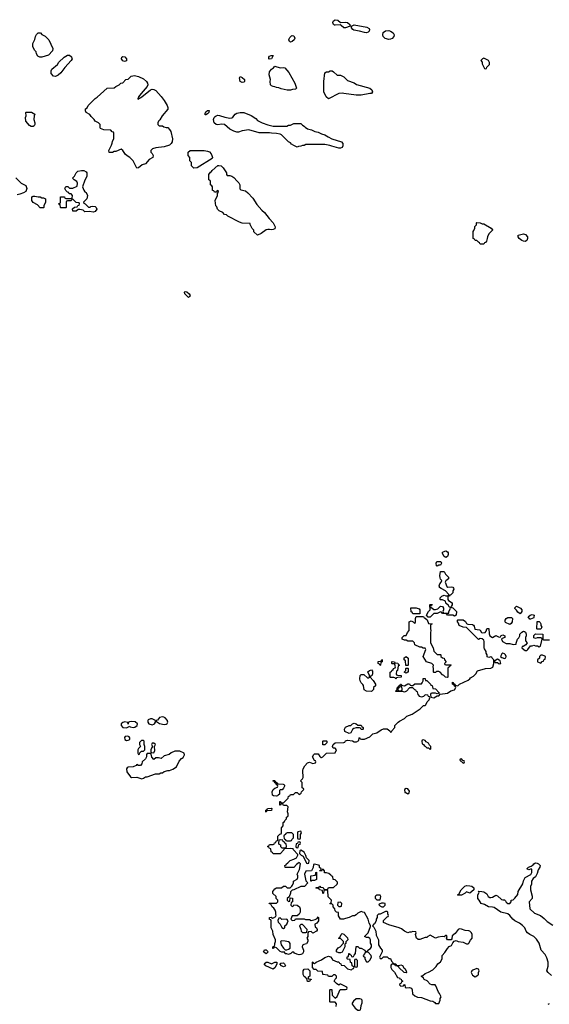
# Model space of a CAD drawing. Header units: inches. Extents: x 2601682 to 2755810, y 449311 to 584050.
# Tile 329 of 505: x 2691135 to 2697269, y 496723 to 508124. Entities that reach past the tile are written whole.
import ezdxf

# ---------------------------------------------------------------- set-up
doc = ezdxf.new("R2010")
doc.units = ezdxf.units.IN
doc.header["$MEASUREMENT"] = 0
doc.layers.add('C6499', color=7, linetype='Continuous')
doc.layers.add('C6590', color=7, linetype='Continuous')

msp = doc.modelspace()

# ---------------------------------------------------------------- linework, layer by layer
at = {"layer": 'C6499', "color": 2}
for points, elevation in [([(2692430, 499999), (2692405, 499995), (2692393, 499987), (2692390, 499966), (2692386, 499986), (2692353, 499993), (2692330, 499985), (2692311, 499970), (2692311, 499950), (2692328, 499928), (2692370, 499923), (2692410, 499942), (2692416, 499936), (2692450, 499928), (2692470, 499931), (2692495, 499950), (2692498, 499970), (2692473, 499993)], 10), ([(2695050, 499954), (2695090, 499954), (2695098, 499938), (2695114, 499930), (2695114, 499910), (2695110, 499906), (2695090, 499906), (2695082, 499922), (2695070, 499926), (2695030, 499926), (2695004, 499916), (2694990, 499906), (2694970, 499866), (2694950, 499858), (2694902, 499882), (2694898, 499910), (2694909, 499931), (2694949, 499951), (2694970, 499952), (2694988, 499970), (2695010, 499978), (2695032, 499972)], 6), ([(2692389, 499829), (2692356, 499824), (2692347, 499813), (2692351, 499790), (2692370, 499779), (2692390, 499781), (2692409, 499790), (2692409, 499810), (2692402, 499822)], 10), ([(2692570, 499778), (2692544, 499776), (2692524, 499756), (2692522, 499730), (2692534, 499710), (2692510, 499686), (2692502, 499670), (2692502, 499630), (2692510, 499614), (2692522, 499618), (2692527, 499633), (2692547, 499653), (2692570, 499654), (2692586, 499670), (2692586, 499710), (2692578, 499730), (2692578, 499770)], 10), ([(2692690, 499746), (2692670, 499746), (2692662, 499730), (2692674, 499710), (2692664, 499696), (2692654, 499670), (2692654, 499650), (2692658, 499638), (2692690, 499634), (2692700, 499660), (2692698, 499710), (2692706, 499730)], 10), ([(2694670, 499726), (2694647, 499727), (2694646, 499770), (2694650, 499774), (2694690, 499774), (2694694, 499770), (2694694, 499750), (2694680, 499740)], 6), ([(2695810, 499786), (2695798, 499782), (2695794, 499770), (2695798, 499738), (2695813, 499733), (2695818, 499718), (2695833, 499713), (2695850, 499694), (2695870, 499694), (2695890, 499674), (2695898, 499682), (2695895, 499710), (2695882, 499722), (2695870, 499746), (2695842, 499762), (2695830, 499778)], 6), ([(2692990, 499654), (2692930, 499654), (2692890, 499635), (2692865, 499615), (2692810, 499602), (2692772, 499568), (2692744, 499576), (2692710, 499578), (2692690, 499558), (2692665, 499585), (2692658, 499618), (2692650, 499626), (2692613, 499627), (2692604, 499616), (2692602, 499590), (2692590, 499566), (2692552, 499530), (2692550, 499506), (2692533, 499487), (2692510, 499488), (2692490, 499498), (2692485, 499490), (2692450, 499474), (2692391, 499469), (2692378, 499462), (2692371, 499449), (2692375, 499415), (2692417, 499357), (2692431, 499351), (2692493, 499353), (2692548, 499332), (2692570, 499342), (2692590, 499358), (2692610, 499358), (2692709, 499391), (2692750, 499392), (2692770, 499402), (2692790, 499405), (2692810, 499418), (2692850, 499432), (2692870, 499432), (2692910, 499445), (2692950, 499472), (2692983, 499537), (2693009, 499571), (2693030, 499582), (2693042, 499610), (2693038, 499630)], 10), ([(2696250, 499566), (2696238, 499562), (2696234, 499550), (2696270, 499514), (2696282, 499518), (2696286, 499530), (2696282, 499542), (2696266, 499546)], 6), ([(2694110, 499135), (2694076, 499136), (2694063, 499143), (2694058, 499182), (2694069, 499210), (2694090, 499225), (2694122, 499238), (2694126, 499250), (2694122, 499262), (2694110, 499266), (2694102, 499282), (2694090, 499286), (2694082, 499302), (2694070, 499306), (2694070, 499314), (2694090, 499314), (2694098, 499298), (2694114, 499290), (2694118, 499278), (2694130, 499274), (2694187, 499273), (2694194, 499270), (2694200, 499260), (2694202, 499250), (2694190, 499226), (2694173, 499207), (2694150, 499206), (2694142, 499198), (2694142, 499158), (2694130, 499146), (2694122, 499138)], 6), ([(2695610, 499222), (2695592, 499210), (2695594, 499174), (2695606, 499174), (2695630, 499162), (2695646, 499170), (2695648, 499190), (2695630, 499218)], 6), ([(2693990, 498948), (2693986, 498950), (2693986, 498970), (2694002, 498978), (2694006, 498990), (2694050, 498994), (2694054, 498990), (2694050, 498968), (2693998, 498962)], 6), ([(2694287, 498707), (2694233, 498707), (2694218, 498702), (2694214, 498690), (2694198, 498682), (2694194, 498670), (2694198, 498638), (2694214, 498630), (2694218, 498618), (2694230, 498614), (2694270, 498614), (2694282, 498618), (2694286, 498630), (2694306, 498650), (2694306, 498690)], 6), ([(2694390, 498726), (2694358, 498722), (2694354, 498710), (2694354, 498650), (2694358, 498638), (2694370, 498634), (2694382, 498638), (2694386, 498650), (2694386, 498690), (2694398, 498710)], 6), ([(2694150, 498626), (2694138, 498622), (2694134, 498590), (2694138, 498578), (2694154, 498570), (2694154, 498550), (2694170, 498534), (2694210, 498534), (2694222, 498538), (2694226, 498550), (2694222, 498582), (2694207, 498587), (2694202, 498602), (2694187, 498607), (2694182, 498622)], 6), ([(2694370, 498606), (2694358, 498602), (2694354, 498586), (2694338, 498582), (2694334, 498550), (2694338, 498538), (2694350, 498534), (2694362, 498538), (2694366, 498574), (2694382, 498578), (2694386, 498590), (2694382, 498602)], 6), ([(2694390, 498506), (2694378, 498502), (2694374, 498470), (2694394, 498450), (2694417, 498437), (2694458, 498358), (2694470, 498354), (2694482, 498358), (2694486, 498390), (2694458, 498418), (2694450, 498446), (2694430, 498486)], 6), ([(2694510, 498148), (2694506, 498150), (2694508, 498212), (2694562, 498218), (2694566, 498250), (2694573, 498253), (2694574, 498170), (2694550, 498158), (2694522, 498158)], 6), ([(2696350, 498008), (2696310, 498026), (2696294, 498010), (2696250, 497988), (2696210, 497986), (2696206, 497990), (2696222, 497998), (2696248, 498050), (2696290, 498091), (2696310, 498098), (2696350, 498096), (2696372, 498090), (2696394, 498070), (2696394, 498050)], 2), ([(2694850, 497906), (2694818, 497902), (2694814, 497870), (2694830, 497854), (2694850, 497854), (2694862, 497858), (2694866, 497890)], 6), ([(2695270, 497988), (2695260, 497980), (2695252, 497970), (2695253, 497953), (2695270, 497934), (2695310, 497934), (2695318, 497970), (2695310, 497986)], 6), ([(2695350, 497895), (2695325, 497895), (2695298, 497882), (2695294, 497870), (2695330, 497852), (2695350, 497852), (2695368, 497870), (2695366, 497890)], 6), ([(2695390, 497798), (2695370, 497798), (2695310, 497766), (2695290, 497766), (2695274, 497750), (2695274, 497730), (2695262, 497710), (2695262, 497690), (2695244, 497656), (2695232, 497648), (2695222, 497630), (2695235, 497615), (2695261, 497570), (2695265, 497525), (2695292, 497470), (2695292, 497410), (2695312, 497372), (2695334, 497350), (2695334, 497330), (2695302, 497270), (2695310, 497254), (2695330, 497254), (2695350, 497274), (2695392, 497272), (2695410, 497254), (2695430, 497254), (2695442, 497222), (2695454, 497210), (2695458, 497198), (2695492, 497192), (2695498, 497178), (2695510, 497174), (2695530, 497174), (2695550, 497182), (2695570, 497174), (2695585, 497145), (2695597, 497137), (2695612, 497110), (2695614, 497090), (2695610, 497086), (2695586, 497090), (2695526, 497150), (2695522, 497162), (2695488, 497168), (2695482, 497182), (2695450, 497186), (2695438, 497182), (2695433, 497167), (2695432, 497150), (2695446, 497126), (2695475, 497095), (2695510, 497034), (2695534, 497030), (2695538, 497018), (2695553, 497013), (2695558, 496998), (2695574, 496990), (2695558, 496982), (2695553, 496967), (2695538, 496962), (2695534, 496950), (2695550, 496934), (2695582, 496938), (2695590, 496954), (2695594, 496950), (2695598, 496918), (2695610, 496914), (2695650, 496918), (2695674, 496910), (2695682, 496890), (2695686, 496846), (2695710, 496822), (2695744, 496804), (2695790, 496802), (2695890, 496765), (2695920, 496760), (2695944, 496744), (2695950, 496734), (2695990, 496734), (2696006, 496770), (2696006, 496790), (2696018, 496810), (2695998, 496850), (2695984, 496864), (2695956, 496936), (2695947, 496947), (2695909, 496949), (2695890, 496958), (2695854, 496994), (2695818, 497010), (2695810, 497026), (2695786, 497050), (2695803, 497057), (2695830, 497081), (2695870, 497095), (2695918, 497122), (2695960, 497160), (2695978, 497190), (2696010, 497214), (2696028, 497250), (2696028, 497290), (2696059, 497321), (2696089, 497371), (2696109, 497391), (2696135, 497405), (2696150, 497434), (2696167, 497453), (2696190, 497462), (2696214, 497450), (2696270, 497441), (2696310, 497425), (2696330, 497425), (2696338, 497430), (2696355, 497465), (2696375, 497490), (2696375, 497530), (2696369, 497549), (2696349, 497569), (2696335, 497575), (2696296, 497576), (2696250, 497595), (2696230, 497598), (2696214, 497590), (2696178, 497542), (2696145, 497515), (2696140, 497480), (2696132, 497468), (2696088, 497468), (2696078, 497490), (2696086, 497510), (2696078, 497518), (2696070, 497518), (2696050, 497506), (2696030, 497508), (2695980, 497500), (2695950, 497489), (2695890, 497522), (2695862, 497510), (2695850, 497498), (2695830, 497495), (2695770, 497474), (2695750, 497475), (2695729, 497490), (2695718, 497530), (2695726, 497550), (2695722, 497562), (2695690, 497566), (2695670, 497558), (2695650, 497558), (2695629, 497549), (2695590, 497569), (2695556, 497596), (2695530, 497609), (2695410, 497642), (2695348, 497670), (2695347, 497693), (2695390, 497734), (2695402, 497738), (2695406, 497750), (2695398, 497770), (2695398, 497790)], 6), ([(2694150, 497726), (2694138, 497722), (2694125, 497695), (2694130, 497674), (2694152, 497652), (2694170, 497614), (2694190, 497602), (2694206, 497610), (2694206, 497630), (2694228, 497650), (2694246, 497690), (2694227, 497707), (2694170, 497706)], 6), ([(2694410, 497646), (2694390, 497646), (2694374, 497630), (2694392, 497592), (2694394, 497570), (2694410, 497554), (2694450, 497554), (2694462, 497558), (2694466, 497590)], 6), ([(2694830, 497318), (2694806, 497330), (2694806, 497350), (2694823, 497377), (2694846, 497390), (2694886, 497430), (2694886, 497450), (2694850, 497486), (2694830, 497486), (2694826, 497490), (2694842, 497498), (2694858, 497530), (2694870, 497542), (2694890, 497534), (2694930, 497494), (2694934, 497470), (2694913, 497447), (2694912, 497428), (2694902, 497418), (2694902, 497390), (2694870, 497328), (2694850, 497318)], 6), ([(2694170, 497458), (2694154, 497450), (2694165, 497410), (2694190, 497372), (2694210, 497354), (2694230, 497354), (2694250, 497362), (2694268, 497372), (2694268, 497428), (2694260, 497440), (2694250, 497448), (2694210, 497455)], 6), ([(2693990, 497306), (2693958, 497330), (2693970, 497354), (2693990, 497354), (2694012, 497332)], 6), ([(2695170, 497326), (2695150, 497326), (2695138, 497322), (2695134, 497310), (2695114, 497290), (2695118, 497278), (2695134, 497270), (2695134, 497250), (2695150, 497214), (2695170, 497214), (2695190, 497234), (2695208, 497270), (2695207, 497287)], 6), ([(2694050, 497192), (2694088, 497212), (2694114, 497210), (2694114, 497190), (2694092, 497150), (2694070, 497129), (2693986, 497170), (2693968, 497190), (2693990, 497212), (2694010, 497212)], 6), ([(2694190, 497158), (2694166, 497170), (2694146, 497190), (2694160, 497200), (2694190, 497202), (2694202, 497190), (2694212, 497170), (2694210, 497166)], 6), ([(2695030, 497246), (2695018, 497242), (2695014, 497230), (2695014, 497170), (2695018, 497158), (2695030, 497154), (2695042, 497158), (2695046, 497170), (2695046, 497230)], 6), ([(2694490, 496986), (2694467, 496987), (2694462, 497022), (2694446, 497030), (2694442, 497042), (2694430, 497046), (2694418, 497070), (2694418, 497110), (2694430, 497131), (2694472, 497132), (2694494, 497110), (2694494, 497050), (2694478, 497042), (2694474, 497030), (2694478, 497018), (2694510, 497014), (2694512, 497010), (2694498, 497002)], 6), ([(2696430, 497138), (2696382, 497118), (2696372, 497110), (2696362, 497090), (2696380, 497060), (2696410, 497042), (2696440, 497060), (2696448, 497070), (2696449, 497091), (2696458, 497110), (2696448, 497128)], 6), ([(2695073, 496787), (2695033, 496787), (2695000, 496760), (2694984, 496736), (2694984, 496724), (2695020, 496680), (2695050, 496654), (2695070, 496654), (2695082, 496658), (2695087, 496673), (2695088, 496710), (2695100, 496740), (2695102, 496770), (2695090, 496782)], 6)]:
    msp.add_lwpolyline(points, close=True, dxfattribs=dict(at, elevation=elevation))
for points, elevation in [([(2692619, 500000), (2692619, 499990), (2692630, 499971), (2692670, 499959), (2692690, 499965), (2692698, 499970), (2692708, 499990), (2692707, 500000)], 10), ([(2692717, 500000), (2692718, 499998), (2692755, 499975), (2692810, 499962), (2692830, 499968), (2692844, 499976), (2692849, 499990), (2692847, 500000)], 10), ([(2694802, 496698), (2694806, 496730), (2694790, 496746), (2694730, 496746), (2694726, 496750), (2694726, 496890), (2694730, 496894), (2694750, 496894), (2694754, 496830), (2694790, 496794), (2694810, 496814), (2694847, 496893), (2694910, 496894), (2694922, 496898), (2694926, 496910), (2694922, 496922), (2694856, 496956), (2694844, 496956), (2694830, 496946), (2694803, 496963), (2694783, 496983), (2694778, 496990), (2694780, 497000), (2694787, 497013), (2694806, 497030), (2694806, 497050), (2694790, 497066), (2694770, 497066), (2694750, 497046), (2694710, 497046), (2694702, 497062), (2694647, 497067), (2694642, 497102), (2694588, 497108), (2694570, 497126), (2694547, 497127), (2694526, 497150), (2694526, 497210), (2694530, 497214), (2694538, 497198), (2694550, 497194), (2694568, 497212), (2694630, 497238), (2694670, 497265), (2694710, 497282), (2694733, 497273), (2694754, 497250), (2694758, 497238), (2694810, 497214), (2694833, 497213), (2694838, 497198), (2694853, 497193), (2694858, 497178), (2694892, 497172), (2694930, 497134), (2694978, 497122), (2694990, 497134), (2695002, 497138), (2695006, 497150), (2695002, 497162), (2694986, 497170), (2694982, 497202), (2694968, 497208), (2694962, 497242), (2694930, 497246), (2694926, 497250), (2694928, 497272), (2694942, 497278), (2694947, 497313), (2694953, 497313), (2694958, 497298), (2694973, 497293), (2694978, 497278), (2694990, 497274), (2695002, 497278), (2695007, 497293), (2695026, 497310), (2695030, 497394), (2695050, 497394), (2695070, 497374), (2695090, 497374), (2695134, 497350), (2695138, 497338), (2695150, 497334), (2695162, 497338), (2695166, 497350), (2695198, 497370), (2695208, 497390), (2695208, 497410), (2695198, 497430), (2695198, 497470), (2695190, 497486), (2695176, 497496), (2695150, 497498), (2695128, 497510), (2695169, 497551), (2695196, 497624), (2695196, 497636), (2695182, 497662), (2695169, 497710), (2695130, 497786), (2695108, 497788), (2695090, 497798), (2695050, 497778), (2695030, 497758), (2695011, 497749), (2694990, 497748), (2694950, 497728), (2694910, 497718), (2694887, 497707), (2694849, 497709), (2694829, 497749), (2694826, 497786), (2694806, 497790), (2694790, 497806), (2694786, 497830), (2694766, 497850), (2694766, 497870), (2694750, 497886), (2694730, 497886), (2694726, 497890), (2694742, 497898), (2694746, 497930), (2694708, 497968), (2694702, 498042), (2694690, 498046), (2694658, 498042), (2694654, 498010), (2694650, 498006), (2694646, 498010), (2694642, 498042), (2694608, 498048), (2694602, 498062), (2694570, 498066), (2694566, 498070), (2694570, 498074), (2694602, 498078), (2694610, 498092), (2694618, 498078), (2694650, 498074), (2694658, 498058), (2694670, 498054), (2694702, 498058), (2694710, 498074), (2694770, 498074), (2694810, 498114), (2694816, 498124), (2694816, 498136), (2694790, 498166), (2694767, 498167), (2694762, 498202), (2694750, 498206), (2694740, 498220), (2694716, 498236), (2694690, 498246), (2694667, 498247), (2694666, 498270), (2694650, 498286), (2694638, 498282), (2694630, 498266), (2694607, 498267), (2694610, 498274), (2694622, 498278), (2694626, 498290), (2694608, 498308), (2694606, 498330), (2694596, 498336), (2694550, 498346), (2694538, 498342), (2694532, 498308), (2694513, 498267), (2694450, 498266), (2694432, 498230), (2694450, 498154), (2694474, 498130), (2694432, 498088), (2694390, 498088), (2694310, 498048), (2694290, 498046), (2694273, 498027), (2694272, 498008), (2694254, 497966), (2694234, 497950), (2694234, 497930), (2694250, 497914), (2694262, 497918), (2694266, 497954), (2694293, 497953), (2694294, 497910), (2694278, 497902), (2694274, 497870), (2694290, 497854), (2694302, 497858), (2694310, 497874), (2694350, 497872), (2694374, 497850), (2694382, 497830), (2694382, 497790), (2694370, 497766), (2694350, 497746), (2694290, 497746), (2694274, 497710), (2694290, 497694), (2694322, 497698), (2694330, 497714), (2694370, 497714), (2694428, 497712), (2694445, 497705), (2694490, 497705), (2694510, 497692), (2694556, 497704), (2694582, 497718), (2694590, 497734), (2694594, 497730), (2694594, 497690), (2694577, 497663), (2694554, 497650), (2694558, 497618), (2694574, 497610), (2694582, 497590), (2694580, 497580), (2694574, 497570), (2694530, 497548), (2694510, 497566), (2694478, 497562), (2694474, 497550), (2694474, 497510), (2694462, 497490), (2694474, 497470), (2694474, 497450), (2694456, 497424), (2694425, 497415), (2694410, 497406), (2694405, 497390), (2694422, 497350), (2694422, 497330), (2694411, 497309), (2694390, 497298), (2694370, 497295), (2694343, 497303), (2694316, 497316), (2694310, 497326), (2694290, 497326), (2694274, 497310), (2694250, 497298), (2694227, 497307), (2694210, 497308), (2694206, 497326), (2694170, 497328), (2694150, 497335), (2694110, 497378), (2694090, 497386), (2694078, 497382), (2694074, 497370), (2694068, 497368), (2694066, 497390), (2694082, 497398), (2694088, 497412), (2694088, 497428), (2694098, 497450), (2694098, 497470), (2694069, 497530), (2694068, 497570), (2694049, 497610), (2694048, 497688), (2694042, 497702), (2694030, 497706), (2694028, 497730), (2694048, 497732), (2694062, 497722), (2694076, 497724), (2694102, 497738), (2694106, 497754), (2694102, 497762), (2694102, 497790), (2694094, 497814), (2694077, 497837), (2694058, 497850), (2694042, 497882), (2694030, 497886), (2694026, 497894), (2694110, 497894), (2694126, 497910), (2694126, 497930), (2694106, 497950), (2694106, 497970), (2694067, 498007), (2694066, 498030), (2694090, 498062), (2694108, 498072), (2694167, 498073), (2694190, 498092), (2694212, 498092), (2694233, 498073), (2694267, 498073), (2694286, 498090), (2694296, 498104), (2694306, 498130), (2694306, 498150), (2694348, 498172), (2694358, 498190), (2694358, 498210), (2694349, 498231), (2694377, 498283), (2694386, 498350), (2694370, 498366), (2694340, 498340), (2694310, 498306), (2694208, 498308), (2694206, 498330), (2694222, 498338), (2694226, 498350), (2694240, 498360), (2694266, 498390), (2694310, 498402), (2694340, 498420), (2694358, 498450), (2694358, 498458), (2694306, 498510), (2694302, 498522), (2694270, 498528), (2694198, 498522), (2694194, 498510), (2694150, 498466), (2694070, 498466), (2694062, 498482), (2694046, 498490), (2694042, 498522), (2694030, 498526), (2694022, 498542), (2694006, 498550), (2694022, 498558), (2694030, 498574), (2694070, 498574), (2694082, 498578), (2694087, 498593), (2694102, 498598), (2694107, 498613), (2694122, 498618), (2694126, 498630), (2694126, 498670), (2694147, 498693), (2694162, 498698), (2694166, 498710), (2694167, 498767), (2694186, 498790), (2694186, 498830), (2694202, 498838), (2694207, 498853), (2694226, 498870), (2694226, 498890), (2694242, 498898), (2694246, 498910), (2694246, 498930), (2694238, 498950), (2694246, 499010), (2694230, 499026), (2694190, 499026), (2694182, 499042), (2694170, 499046), (2694158, 499042), (2694154, 499030), (2694148, 499028), (2694147, 499073), (2694153, 499073), (2694158, 499058), (2694190, 499054), (2694246, 499110), (2694248, 499132), (2694262, 499138), (2694270, 499154), (2694307, 499153), (2694330, 499174), (2694350, 499174), (2694370, 499154), (2694394, 499166), (2694398, 499182), (2694426, 499210), (2694422, 499222), (2694406, 499230), (2694406, 499290), (2694388, 499310), (2694410, 499334), (2694418, 499350), (2694414, 499430), (2694419, 499450), (2694437, 499483), (2694470, 499518), (2694490, 499525), (2694530, 499512), (2694562, 499518), (2694566, 499530), (2694562, 499542), (2694550, 499546), (2694528, 499590), (2694543, 499617), (2694550, 499622), (2694590, 499622), (2694610, 499594), (2694622, 499582), (2694630, 499582), (2694646, 499590), (2694688, 499632), (2694790, 499634), (2694806, 499670), (2694787, 499687), (2694766, 499690), (2694758, 499710), (2694766, 499730), (2694788, 499752), (2694890, 499754), (2694902, 499758), (2694907, 499773), (2694930, 499782), (2694990, 499774), (2695010, 499762), (2695036, 499764), (2695062, 499778), (2695066, 499810), (2695070, 499814), (2695078, 499798), (2695093, 499793), (2695130, 499792), (2695190, 499822), (2695226, 499854), (2695270, 499865), (2695320, 499900), (2695349, 499911), (2695390, 499911), (2695422, 499890), (2695430, 499874), (2695442, 499878), (2695446, 499890), (2695478, 499930), (2695478, 499950), (2695518, 499990), (2695535, 500000)], 6), ([(2697296, 497056), (2697255, 497090), (2697242, 497110), (2697254, 497166), (2697255, 497210), (2697241, 497261), (2697220, 497300), (2697173, 497350), (2697150, 497430), (2697119, 497479), (2697090, 497510), (2697042, 497530), (2697015, 497550), (2696999, 497570), (2696985, 497610), (2696957, 497637), (2696922, 497662), (2696869, 497690), (2696848, 497708), (2696812, 497752), (2696790, 497769), (2696708, 497790), (2696630, 497844), (2696610, 497849), (2696566, 497850), (2696517, 497877), (2696478, 497890), (2696458, 497930), (2696442, 497950), (2696442, 497990), (2696456, 498016), (2696447, 498033), (2696489, 498031), (2696510, 498025), (2696544, 498004), (2696562, 497970), (2696580, 497960), (2696590, 497958), (2696610, 497965), (2696650, 497985), (2696670, 497978), (2696717, 497937), (2696730, 497931), (2696751, 497931), (2696762, 497922), (2696770, 497905), (2696790, 497892), (2696810, 497892), (2696828, 497910), (2696826, 497930), (2696850, 497934), (2696870, 497952), (2696904, 497996), (2696910, 498031), (2696961, 498119), (2696970, 498152), (2696990, 498190), (2697054, 498226), (2697068, 498250), (2697066, 498286), (2697050, 498288), (2697030, 498282), (2697008, 498290), (2697028, 498310), (2697059, 498321), (2697082, 498338), (2697090, 498351), (2697110, 498362), (2697130, 498358), (2697142, 498350), (2697162, 498330), (2697158, 498310), (2697141, 498279), (2697130, 498238), (2697110, 498198), (2697081, 498179), (2697061, 498150), (2697064, 498116), (2697052, 498088), (2697051, 498050), (2697070, 497974), (2697070, 497950), (2697036, 497910), (2697043, 497830), (2697097, 497777), (2697166, 497750), (2697210, 497716), (2697243, 497683), (2697310, 497638)], 2), ([(2697257, 496723), (2697270, 496731)], 2)]:
    msp.add_lwpolyline(points, dxfattribs=dict(at, elevation=elevation))
at = {"layer": 'C6590', "color": 2}
for points, elevation in [([(2694850, 508091), (2694910, 508096), (2694931, 508091), (2694958, 508070), (2694962, 508050), (2694910, 508030), (2694890, 508030), (2694858, 508058), (2694845, 508065), (2694790, 508059), (2694782, 508062), (2694768, 508070), (2694761, 508090), (2694763, 508097), (2694770, 508111), (2694790, 508124), (2694819, 508119)], 6), ([(2695150, 507972), (2695130, 507974), (2695070, 507992), (2695004, 508004), (2694993, 508010), (2694979, 508030), (2694978, 508050), (2695010, 508064), (2695157, 508037), (2695181, 508021), (2695187, 508010), (2695184, 507990), (2695170, 507978)], 6), ([(2691369, 507689), (2691343, 507703), (2691328, 507730), (2691326, 507750), (2691310, 507766), (2691288, 507810), (2691288, 507850), (2691310, 507894), (2691318, 507930), (2691330, 507954), (2691350, 507972), (2691374, 507970), (2691392, 507952), (2691430, 507932), (2691472, 507890), (2691518, 507790), (2691515, 507765), (2691470, 507715), (2691390, 507689)], 6), ([(2694270, 507865), (2694261, 507870), (2694253, 507890), (2694256, 507904), (2694262, 507918), (2694283, 507937), (2694290, 507941), (2694310, 507939), (2694322, 507910), (2694314, 507890), (2694290, 507870)], 6), ([(2695410, 507896), (2695368, 507908), (2695344, 507930), (2695340, 507950), (2695344, 507976), (2695370, 507994), (2695410, 507999), (2695430, 507991), (2695459, 507970), (2695471, 507950), (2695467, 507930), (2695450, 507906), (2695430, 507897)], 6), ([(2691550, 507466), (2691526, 507470), (2691500, 507500), (2691498, 507530), (2691508, 507550), (2691573, 507607), (2691589, 507631), (2691650, 507692), (2691690, 507712), (2691712, 507712), (2691733, 507693), (2691740, 507680), (2691742, 507670), (2691731, 507650), (2691658, 507570), (2691610, 507508), (2691580, 507480)], 6), ([(2692350, 507639), (2692328, 507648), (2692312, 507670), (2692317, 507690), (2692330, 507698), (2692353, 507693), (2692370, 507670), (2692370, 507649)], 6), ([(2694025, 507665), (2694019, 507670), (2694021, 507690), (2694030, 507701), (2694048, 507710), (2694070, 507711), (2694050, 507670)], 6), ([(2694150, 507567), (2694190, 507571), (2694206, 507566), (2694251, 507511), (2694321, 507390), (2694342, 507330), (2694330, 507318), (2694296, 507316), (2694270, 507309), (2694232, 507308), (2694163, 507323), (2694135, 507335), (2694110, 507338), (2694090, 507348), (2694069, 507349), (2694050, 507358), (2694038, 507370), (2694035, 507410), (2694039, 507430), (2694024, 507484), (2694030, 507522), (2694050, 507550), (2694073, 507567), (2694090, 507587)], 6), ([(2696510, 507678), (2696494, 507670), (2696474, 507650), (2696492, 507632), (2696493, 507613), (2696518, 507558), (2696530, 507554), (2696542, 507558), (2696547, 507573), (2696576, 507604), (2696578, 507630), (2696566, 507650)], 10), ([(2692505, 507205), (2692550, 507231), (2692650, 507310), (2692670, 507319), (2692690, 507317), (2692710, 507305), (2692775, 507235), (2692809, 507190), (2692843, 507130), (2692851, 507109), (2692851, 507089), (2692785, 507010), (2692756, 506964), (2692742, 506950), (2692734, 506930), (2692734, 506910), (2692750, 506894), (2692790, 506894), (2692804, 506884), (2692830, 506874), (2692850, 506874), (2692870, 506854), (2692885, 506830), (2692903, 506743), (2692899, 506710), (2692890, 506690), (2692870, 506670), (2692810, 506653), (2692710, 506639), (2692672, 506628), (2692654, 506610), (2692654, 506590), (2692670, 506574), (2692682, 506550), (2692678, 506530), (2692633, 506507), (2692590, 506454), (2692555, 506445), (2692510, 506408), (2692490, 506406), (2692448, 506490), (2692410, 506528), (2692390, 506538), (2692362, 506562), (2692330, 506608), (2692310, 506626), (2692250, 506598), (2692230, 506598), (2692210, 506588), (2692170, 506586), (2692168, 506610), (2692198, 506670), (2692207, 506693), (2692208, 506712), (2692226, 506750), (2692226, 506810), (2692222, 506822), (2692207, 506827), (2692190, 506846), (2692110, 506848), (2692070, 506866), (2692066, 506870), (2692066, 506910), (2692046, 506930), (2692010, 506948), (2691998, 506970), (2691963, 507003), (2691948, 507028), (2691906, 507050), (2691898, 507070), (2691898, 507090), (2691915, 507105), (2691929, 507131), (2692009, 507211), (2692033, 507227), (2692148, 507330), (2692230, 507334), (2692248, 507352), (2692286, 507370), (2692306, 507390), (2692330, 507394), (2692366, 507430), (2692390, 507434), (2692426, 507470), (2692464, 507476), (2692510, 507467), (2692570, 507438), (2692602, 507410), (2692615, 507390), (2692619, 507370), (2692610, 507350), (2692541, 507270), (2692512, 507230), (2692514, 507226), (2692510, 507226), (2692502, 507210)], 6), ([(2693710, 507395), (2693689, 507410), (2693679, 507450), (2693690, 507465), (2693710, 507454), (2693737, 507430), (2693738, 507410), (2693730, 507400)], 6), ([(2694810, 507482), (2694850, 507482), (2694890, 507462), (2694930, 507418), (2695010, 507391), (2695035, 507375), (2695192, 507330), (2695214, 507310), (2695222, 507290), (2695210, 507269), (2695190, 507269), (2695090, 507249), (2695031, 507249), (2694890, 507269), (2694870, 507275), (2694830, 507268), (2694710, 507208), (2694686, 507230), (2694658, 507290), (2694658, 507410), (2694668, 507510), (2694690, 507522), (2694710, 507522), (2694730, 507532), (2694752, 507532), (2694770, 507522)], 6), ([(2691290, 506889), (2691269, 506889), (2691250, 506898), (2691206, 506950), (2691202, 506990), (2691208, 507010), (2691206, 507050), (2691210, 507054), (2691270, 507052), (2691312, 507032), (2691302, 507010), (2691298, 506970), (2691311, 506931), (2691311, 506910), (2691304, 506896)], 6), ([(2693283, 507023), (2693278, 507030), (2693284, 507036), (2693290, 507058), (2693310, 507074), (2693330, 507071), (2693326, 507050), (2693310, 507034), (2693290, 507024)], 6), ([(2694070, 506891), (2694230, 506892), (2694250, 506902), (2694270, 506902), (2694310, 506922), (2694390, 506922), (2694410, 506902), (2694430, 506892), (2694440, 506880), (2694470, 506862), (2694514, 506850), (2694554, 506830), (2694590, 506822), (2694630, 506802), (2694670, 506791), (2694706, 506766), (2694750, 506745), (2694862, 506710), (2694878, 506690), (2694877, 506663), (2694870, 506646), (2694850, 506638), (2694830, 506638), (2694750, 506658), (2694728, 506668), (2694670, 506678), (2694450, 506678), (2694430, 506668), (2694410, 506668), (2694390, 506658), (2694364, 506656), (2694350, 506648), (2694310, 506666), (2694283, 506683), (2694270, 506698), (2694250, 506708), (2694166, 506790), (2694150, 506798), (2694108, 506808), (2694050, 506809), (2694030, 506815), (2693910, 506815), (2693790, 506849), (2693710, 506839), (2693670, 506822), (2693650, 506822), (2693614, 506834), (2693570, 506855), (2693506, 506910), (2693474, 506914), (2693430, 506905), (2693410, 506909), (2693388, 506928), (2693379, 506970), (2693386, 506990), (2693397, 507003), (2693410, 507012), (2693430, 507018), (2693450, 507016), (2693510, 506996), (2693570, 506984), (2693590, 506987), (2693604, 506996), (2693630, 507031), (2693650, 507041), (2693689, 507051), (2693730, 507051), (2693815, 507015), (2693870, 506978), (2693890, 506958), (2693942, 506930), (2694010, 506906)], 6), ([(2693150, 506406), (2693126, 506430), (2693126, 506470), (2693106, 506490), (2693106, 506530), (2693086, 506550), (2693086, 506590), (2693110, 506611), (2693270, 506611), (2693310, 506603), (2693333, 506593), (2693353, 506570), (2693362, 506550), (2693366, 506530), (2693364, 506516), (2693190, 506409)], 6), ([(2693538, 506318), (2693570, 506318), (2693592, 506312), (2693615, 506295), (2693655, 506255), (2693674, 506234), (2693685, 506210), (2693686, 506166), (2693695, 506155), (2693750, 506141), (2693778, 506118), (2693836, 506056), (2693883, 505983), (2693938, 505918), (2693970, 505890), (2694023, 505823), (2694072, 505770), (2694084, 505750), (2694095, 505725), (2694090, 505704), (2694070, 505693), (2694050, 505689), (2694030, 505695), (2694010, 505695), (2693990, 505689), (2693930, 505648), (2693890, 505628), (2693848, 505668), (2693847, 505687), (2693828, 505708), (2693806, 505754), (2693806, 505766), (2693710, 505768), (2693680, 505780), (2693546, 505850), (2693530, 505866), (2693506, 505870), (2693486, 505890), (2693446, 505910), (2693426, 505930), (2693418, 505958), (2693406, 505970), (2693398, 506030), (2693426, 506090), (2693426, 506114), (2693430, 506114), (2693438, 506138), (2693430, 506146), (2693418, 506142), (2693414, 506126), (2693390, 506126), (2693382, 506142), (2693367, 506147), (2693366, 506190), (2693362, 506202), (2693346, 506210), (2693346, 506250), (2693342, 506262), (2693326, 506270), (2693326, 506330), (2693343, 506357), (2693355, 506365), (2693363, 506377), (2693430, 506434), (2693443, 506437), (2693470, 506430), (2693491, 506410), (2693530, 506351), (2693531, 506331)], 6), ([(2691930, 505954), (2691950, 505954), (2691958, 505962), (2691975, 505965), (2692010, 505961), (2692021, 505950), (2692027, 505930), (2692010, 505904), (2691990, 505895), (2691938, 505902), (2691890, 505898), (2691870, 505918), (2691830, 505928), (2691813, 505927), (2691790, 505908), (2691750, 505908), (2691747, 505933), (2691768, 505952), (2691802, 505958), (2691807, 505973), (2691822, 505978), (2691826, 505990), (2691822, 506002), (2691790, 506006), (2691750, 506046), (2691738, 506042), (2691730, 506026), (2691690, 506026), (2691678, 506022), (2691674, 506010), (2691674, 505950), (2691670, 505946), (2691610, 505946), (2691606, 505950), (2691602, 505982), (2691586, 505990), (2691602, 505998), (2691606, 506010), (2691608, 506072), (2691652, 506072), (2691658, 506058), (2691670, 506054), (2691730, 506054), (2691742, 506058), (2691746, 506090), (2691730, 506106), (2691707, 506107), (2691702, 506122), (2691687, 506127), (2691670, 506146), (2691658, 506170), (2691670, 506192), (2691692, 506192), (2691710, 506174), (2691750, 506174), (2691802, 506198), (2691806, 506230), (2691798, 506250), (2691766, 506270), (2691746, 506290), (2691770, 506314), (2691788, 506350), (2691810, 506371), (2691850, 506378), (2691877, 506377), (2691904, 506364), (2691912, 506352), (2691912, 506310), (2691890, 506266), (2691862, 506190), (2691878, 506150), (2691890, 506132), (2691904, 506124), (2691922, 506090), (2691912, 506048), (2691874, 506010), (2691878, 505998), (2691893, 505993)], 6), ([(2691350, 506072), (2691370, 506072), (2691390, 506062), (2691410, 506062), (2691434, 506050), (2691433, 506013), (2691414, 505970), (2691414, 505950), (2691410, 505946), (2691370, 505946), (2691340, 505980), (2691289, 506009), (2691275, 506030), (2691276, 506064), (2691283, 506077), (2691290, 506082), (2691310, 506082)], 6), ([(2696490, 505762), (2696510, 505762), (2696594, 505710), (2696612, 505692), (2696612, 505688), (2696570, 505646), (2696552, 505610), (2696551, 505590), (2696540, 505560), (2696530, 505546), (2696518, 505542), (2696510, 505526), (2696470, 505526), (2696462, 505542), (2696447, 505547), (2696430, 505566), (2696410, 505566), (2696402, 505582), (2696386, 505590), (2696386, 505670), (2696396, 505684), (2696406, 505710), (2696406, 505730), (2696426, 505750), (2696426, 505770), (2696430, 505774), (2696467, 505773)], 6), ([(2696990, 505555), (2696970, 505558), (2696950, 505569), (2696918, 505590), (2696908, 505610), (2696908, 505630), (2696970, 505645), (2696995, 505635), (2697018, 505610), (2697018, 505590), (2697010, 505568)], 6), ([(2693090, 504909), (2693049, 504950), (2693044, 504970), (2693050, 504976), (2693070, 504973), (2693099, 504950), (2693110, 504930), (2693103, 504917)], 6), ([(2696070, 501898), (2696050, 501908), (2696028, 501952), (2696038, 501962), (2696070, 501972), (2696090, 501962), (2696098, 501950), (2696098, 501930), (2696090, 501908)], 6), ([(2695970, 501798), (2695962, 501802), (2695958, 501830), (2695968, 501852), (2696014, 501850), (2696022, 501830), (2696010, 501808), (2695990, 501808)], 6), ([(2696092, 501552), (2696138, 501558), (2696153, 501553), (2696160, 501540), (2696162, 501530), (2696152, 501510), (2696151, 501489), (2696130, 501466), (2696118, 501462), (2696114, 501450), (2696094, 501446), (2696092, 501410), (2696100, 501400), (2696142, 501370), (2696142, 501350), (2696134, 501330), (2696138, 501318), (2696150, 501314), (2696194, 501270), (2696192, 501228), (2696170, 501218), (2696150, 501229), (2696090, 501229), (2696082, 501242), (2696067, 501247), (2696030, 501249), (2696022, 501262), (2696010, 501266), (2695970, 501248), (2695930, 501248), (2695890, 501206), (2695867, 501207), (2695846, 501230), (2695869, 501271), (2695888, 501290), (2695886, 501350), (2695890, 501354), (2695912, 501352), (2695910, 501346), (2695898, 501342), (2695894, 501330), (2695898, 501318), (2695910, 501314), (2695930, 501294), (2695950, 501294), (2695976, 501304), (2696010, 501334), (2696031, 501331), (2696042, 501310), (2696042, 501290), (2696034, 501270), (2696038, 501258), (2696053, 501253), (2696106, 501254), (2696106, 501266), (2696126, 501310), (2696122, 501322), (2696110, 501326), (2696100, 501340), (2696070, 501366), (2696066, 501390), (2696030, 501406), (2696010, 501406), (2696006, 501410), (2696006, 501430), (2696026, 501450), (2696050, 501462), (2696070, 501454), (2696090, 501454), (2696102, 501458), (2696106, 501470), (2696066, 501510), (2696017, 501537), (2695998, 501550), (2695996, 501556), (2695995, 501570), (2696002, 501590), (2696018, 501610), (2696026, 501630), (2696010, 501646), (2696003, 501663), (2696002, 501690), (2696008, 501730), (2696010, 501734), (2696050, 501734), (2696065, 501705), (2696102, 501670), (2696102, 501650), (2696072, 501628), (2696062, 501610), (2696082, 501562)], 6), ([(2695690, 501246), (2695682, 501262), (2695668, 501268), (2695667, 501313), (2695727, 501313), (2695762, 501302), (2695771, 501290), (2695770, 501246)], 6), ([(2696930, 501246), (2696903, 501263), (2696890, 501286), (2696868, 501308), (2696868, 501312), (2696890, 501332), (2696934, 501310), (2696952, 501292), (2696952, 501270)], 6), ([(2695970, 500774), (2696010, 500774), (2696014, 500770), (2696014, 500750), (2696030, 500734), (2696052, 500730), (2696054, 500710), (2696074, 500690), (2696054, 500670), (2696058, 500658), (2696070, 500654), (2696130, 500654), (2696134, 500650), (2696118, 500642), (2696114, 500630), (2696098, 500622), (2696094, 500610), (2696094, 500510), (2696090, 500506), (2696066, 500510), (2696046, 500530), (2696030, 500538), (2696006, 500570), (2695990, 500578), (2695964, 500576), (2695950, 500566), (2695930, 500566), (2695926, 500570), (2695928, 500610), (2695922, 500630), (2695928, 500650), (2695910, 500668), (2695848, 500690), (2695806, 500750), (2695838, 500830), (2695830, 500846), (2695808, 500848), (2695790, 500858), (2695770, 500858), (2695710, 500886), (2695706, 500910), (2695687, 500927), (2695630, 500928), (2695610, 500938), (2695590, 500938), (2695566, 500950), (2695566, 500970), (2695588, 500992), (2695610, 500994), (2695626, 501030), (2695647, 501053), (2695646, 501150), (2695670, 501162), (2695693, 501153), (2695710, 501134), (2695718, 501150), (2695718, 501190), (2695727, 501213), (2695810, 501214), (2695818, 501198), (2695833, 501193), (2695853, 501173), (2695870, 501134), (2695912, 501130), (2695898, 501122), (2695894, 501110), (2695892, 501070), (2695898, 501050), (2695891, 501030), (2695892, 500910), (2695925, 500850), (2695930, 500814)], 6), ([(2696810, 501122), (2696763, 501143), (2696758, 501150), (2696758, 501170), (2696769, 501191), (2696790, 501202), (2696830, 501202), (2696842, 501190), (2696838, 501150), (2696826, 501134)], 6), ([(2697050, 501182), (2697044, 501184), (2697026, 501210), (2697046, 501230), (2697070, 501238), (2697092, 501230), (2697090, 501206), (2697084, 501196), (2697070, 501189)], 6), ([(2697130, 501066), (2697126, 501070), (2697130, 501154), (2697150, 501154), (2697164, 501144), (2697172, 501130), (2697172, 501110), (2697182, 501090), (2697170, 501066)], 6), ([(2695630, 500646), (2695607, 500647), (2695602, 500702), (2695586, 500710), (2695587, 500733), (2695610, 500752), (2695634, 500730), (2695634, 500650)], 6), ([(2696730, 500788), (2696720, 500780), (2696702, 500750), (2696718, 500738), (2696750, 500726), (2696767, 500733), (2696768, 500750), (2696762, 500770), (2696750, 500782)], 6), ([(2697190, 500766), (2697170, 500766), (2697154, 500750), (2697154, 500730), (2697134, 500710), (2697134, 500690), (2697170, 500674), (2697187, 500693), (2697202, 500698), (2697207, 500713), (2697222, 500718), (2697226, 500750), (2697216, 500756)], 6), ([(2695310, 500648), (2695302, 500662), (2695288, 500668), (2695288, 500692), (2695322, 500698), (2695330, 500714), (2695334, 500710), (2695332, 500688), (2695318, 500682), (2695314, 500650)], 6), ([(2695490, 500488), (2695482, 500502), (2695470, 500506), (2695430, 500506), (2695426, 500510), (2695426, 500570), (2695442, 500578), (2695446, 500590), (2695462, 500598), (2695466, 500610), (2695482, 500618), (2695486, 500630), (2695478, 500658), (2695470, 500666), (2695450, 500666), (2695446, 500670), (2695446, 500690), (2695450, 500694), (2695474, 500690), (2695478, 500678), (2695513, 500673), (2695518, 500658), (2695534, 500650), (2695518, 500642), (2695512, 500588), (2695498, 500582), (2695494, 500550), (2695498, 500538), (2695510, 500534), (2695552, 500532), (2695554, 500510), (2695513, 500507), (2695498, 500502)], 6), ([(2696670, 500718), (2696638, 500702), (2696634, 500690), (2696642, 500682), (2696670, 500682), (2696690, 500666), (2696706, 500670), (2696699, 500699), (2696690, 500708)], 6), ([(2695210, 500346), (2695150, 500348), (2695124, 500364), (2695115, 500415), (2695110, 500426), (2695090, 500446), (2695078, 500470), (2695075, 500490), (2695078, 500530), (2695090, 500542), (2695120, 500540), (2695164, 500504), (2695176, 500504), (2695186, 500510), (2695186, 500530), (2695168, 500572), (2695186, 500590), (2695210, 500594), (2695220, 500580), (2695222, 500550), (2695212, 500528), (2695198, 500522), (2695194, 500510), (2695230, 500474), (2695254, 500430), (2695254, 500410), (2695234, 500390), (2695233, 500367)], 6), ([(2695610, 500558), (2695588, 500568), (2695606, 500590), (2695606, 500610), (2695610, 500614), (2695630, 500614), (2695634, 500610), (2695634, 500570), (2695630, 500568)], 6), ([(2695550, 500406), (2695538, 500402), (2695533, 500387), (2695518, 500382), (2695514, 500370), (2695518, 500358), (2695550, 500354), (2695562, 500358), (2695566, 500370), (2695562, 500402)], 6)]:
    msp.add_lwpolyline(points, close=True, dxfattribs=dict(at, elevation=elevation))
for points, elevation in [([(2691090, 506292), (2691152, 506232), (2691204, 506204), (2691218, 506170), (2691204, 506136), (2691180, 506120), (2691137, 506103), (2691104, 506096)], 6), ([(2695535, 500000), (2695590, 500031), (2695620, 500060), (2695679, 500081), (2695774, 500146), (2695810, 500182), (2695830, 500182), (2695838, 500190), (2695854, 500226), (2695878, 500250), (2695886, 500270), (2695882, 500282), (2695870, 500286), (2695862, 500302), (2695830, 500306), (2695810, 500286), (2695790, 500278), (2695770, 500288), (2695749, 500309), (2695742, 500342), (2695730, 500346), (2695722, 500362), (2695710, 500366), (2695690, 500386), (2695650, 500386), (2695613, 500347), (2695590, 500338), (2695570, 500346), (2695490, 500346), (2695486, 500350), (2695490, 500354), (2695502, 500358), (2695510, 500394), (2695522, 500398), (2695526, 500410), (2695542, 500418), (2695546, 500430), (2695554, 500430), (2695558, 500418), (2695590, 500412), (2695630, 500434), (2695650, 500434), (2695658, 500418), (2695670, 500414), (2695690, 500414), (2695710, 500432), (2695787, 500433), (2695796, 500444), (2695806, 500470), (2695806, 500494), (2695830, 500494), (2695834, 500474), (2695851, 500471), (2695880, 500440), (2695894, 500430), (2695898, 500418), (2695913, 500413), (2695918, 500378), (2695950, 500374), (2695994, 500330), (2695994, 500326), (2695970, 500318), (2695950, 500326), (2695910, 500326), (2695898, 500322), (2695894, 500310), (2695898, 500278), (2695930, 500272), (2695970, 500294), (2695990, 500294), (2696006, 500314), (2696090, 500326), (2696130, 500352), (2696170, 500365), (2696186, 500390), (2696182, 500402), (2696170, 500406), (2696162, 500422), (2696146, 500430), (2696147, 500453), (2696154, 500450), (2696158, 500438), (2696174, 500430), (2696178, 500418), (2696210, 500412), (2696229, 500431), (2696330, 500476), (2696349, 500490), (2696355, 500505), (2696390, 500521), (2696419, 500550), (2696436, 500584), (2696530, 500612), (2696590, 500615), (2696614, 500626), (2696628, 500668), (2696626, 500710), (2696606, 500730), (2696602, 500742), (2696590, 500746), (2696570, 500738), (2696548, 500748), (2696548, 500770), (2696538, 500790), (2696538, 500810), (2696518, 500838), (2696515, 500850), (2696515, 500925), (2696510, 500938), (2696490, 500955), (2696470, 500958), (2696448, 500948), (2696310, 501086), (2696270, 501089), (2696226, 501110), (2696216, 501136), (2696206, 501150), (2696206, 501170), (2696210, 501174), (2696270, 501174), (2696297, 501157), (2696310, 501134), (2696324, 501124), (2696380, 501120), (2696390, 501114), (2696400, 501100), (2696405, 501065), (2696460, 501060), (2696470, 501054), (2696482, 501030), (2696490, 501025), (2696526, 501030), (2696536, 501044), (2696546, 501070), (2696550, 501074), (2696570, 501074), (2696573, 501013), (2696582, 500990), (2696610, 500972), (2696650, 500992), (2696690, 500974), (2696702, 500978), (2696710, 500994), (2696730, 501002), (2696754, 500990), (2696754, 500970), (2696722, 500958), (2696714, 500950), (2696725, 500925), (2696770, 500901), (2696810, 500901), (2696850, 500891), (2696886, 500894), (2696886, 500906), (2696902, 500950), (2696915, 500965), (2696928, 500990), (2696928, 501010), (2696950, 501032), (2696970, 501042), (2696980, 501040), (2696992, 501032), (2697002, 501010), (2697002, 500990), (2696994, 500970), (2696994, 500930), (2697014, 500910), (2696996, 500884), (2696966, 500866), (2696954, 500866), (2696952, 500850), (2696972, 500830), (2696990, 500821), (2697010, 500821), (2697022, 500830), (2697050, 500874), (2697070, 500874), (2697090, 500882), (2697110, 500872), (2697132, 500872), (2697150, 500862), (2697166, 500870), (2697186, 500950), (2697182, 500962), (2697170, 500966), (2697130, 500966), (2697110, 500958), (2697090, 500966), (2697088, 500992), (2697110, 501014), (2697194, 501010), (2697194, 500950), (2697204, 500944), (2697270, 500942)], 6), ([(2692847, 500000), (2692845, 500010), (2692819, 500039), (2692806, 500046), (2692788, 500052), (2692755, 500045), (2692730, 500015), (2692714, 500010), (2692717, 500000)], 10), ([(2692707, 500000), (2692706, 500010), (2692670, 500029), (2692650, 500029), (2692623, 500017), (2692619, 500010), (2692619, 500000)], 10)]:
    msp.add_lwpolyline(points, dxfattribs=dict(at, elevation=elevation))

doc.saveas('drawing.dxf')
